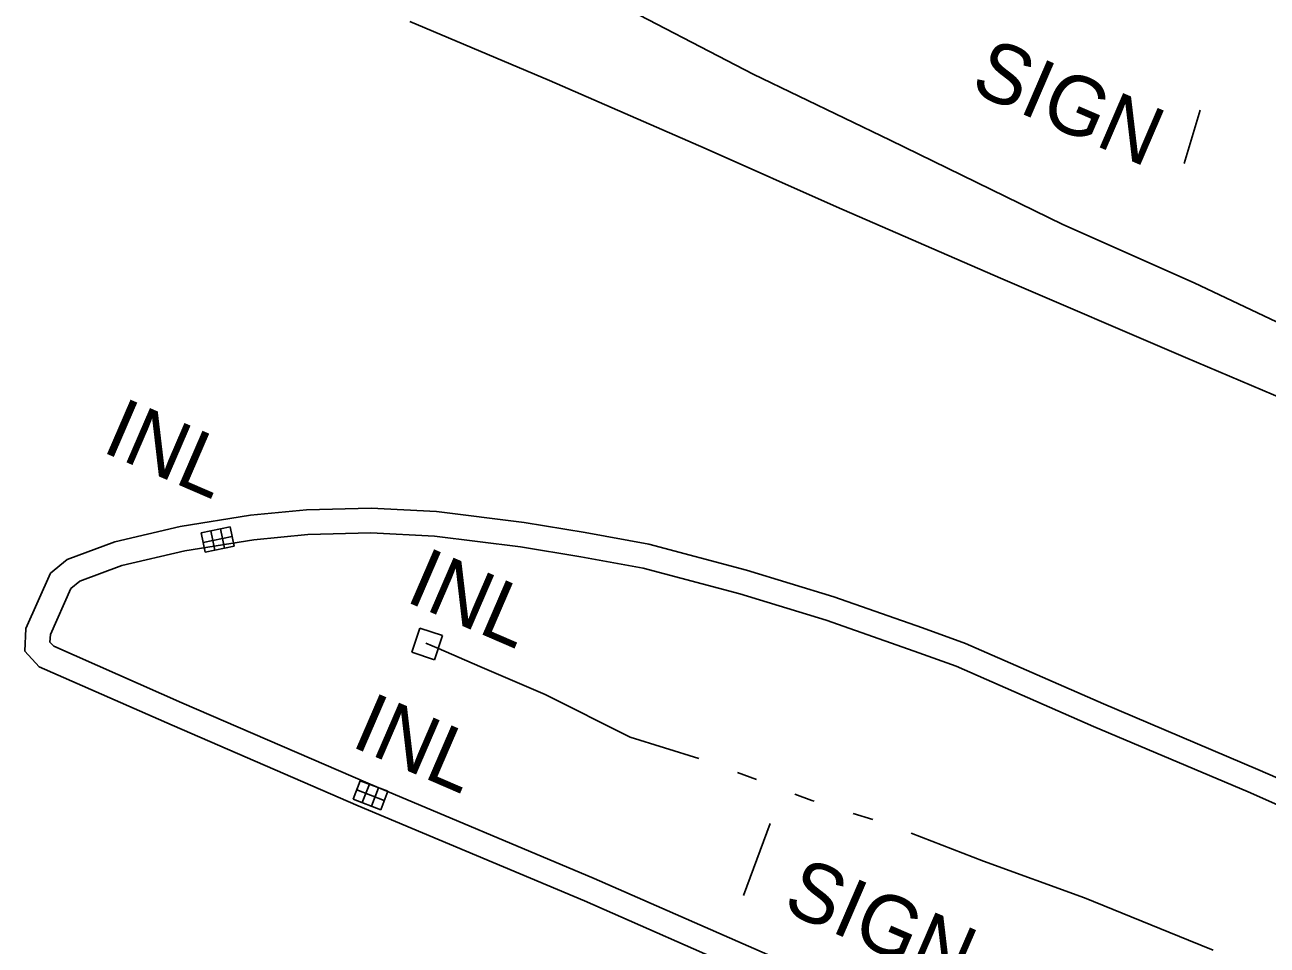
# Model space of a CAD drawing. Extents: x 589250 to 1188077, y 162953 to 363065.
# Drawn here: x 592608.8 to 592734.7, y 186056.8 to 186150.1 of the extents above; entities that cross this region are included whole.
import ezdxf

# ---------------------------------------------------------------- set-up
doc = ezdxf.new("R2010")
doc.units = 0
for name, color, linetype in [('E_DRN', 7, 'Continuous'), ('E_DRN_Text', 7, 'Continuous'), ('E_RDWY', 7, 'Continuous'), ('E_RDWY_C_and_G', 7, 'Continuous'), ('E_RDWY_Gravel', 7, 'Continuous'), ('E_SGN', 7, 'Continuous'), ('E_SGN_Text', 7, 'Continuous'), ('E_WTR_FlowLine', 7, 'Continuous')]:
    doc.layers.add(name, color=color, linetype=linetype)

msp = doc.modelspace()

# ---------------------------------------------------------------- linework, layer by layer
at = {"layer": 'E_DRN'}
for p, q in [((592629.61, 186099.17), (592626.67, 186098.57)), ((592630.01, 186097.21), (592629.61, 186099.17)), ((592626.67, 186098.57), (592627.07, 186096.61)), ((592629.81, 186098.19), (592626.87, 186097.59)), ((592628.05, 186096.81), (592627.65, 186098.77)), ((592629.03, 186097.01), (592628.63, 186098.97)), ((592627.07, 186096.61), (592630.01, 186097.21)), ((592648.01, 186086.46), (592648.83, 186088.91)), ((592648.83, 186088.91), (592651.11, 186088.14)), ((592651.11, 186088.14), (592650.3, 186085.69)), ((592650.3, 186085.69), (592648.01, 186086.46)), ((592642.79, 186073.43), (592642.07, 186071.57)), ((592645.59, 186072.36), (592642.79, 186073.43)), ((592643.72, 186073.07), (592643, 186071.21)), ((592644.65, 186072.71), (592643.94, 186070.85)), ((592642.07, 186071.57), (592644.87, 186070.49)), ((592642.43, 186072.5), (592645.23, 186071.42)), ((592644.87, 186070.49), (592645.59, 186072.36))]:
    msp.add_line(p, q, dxfattribs=at)
at = {"layer": 'E_RDWY'}
for p, q in [((592661.97, 186144.41), (592647.81, 186150.39)), ((592677.83, 186137.48), (592661.97, 186144.41)), ((592691.07, 186131.6), (592677.83, 186137.48)), ((592707.69, 186124.37), (592691.07, 186131.6)), ((592726.43, 186116.34), (592707.69, 186124.37)), ((592741.57, 186109.9), (592726.43, 186116.34))]:
    msp.add_line(p, q, dxfattribs=at)
at = {"layer": 'E_RDWY_C_and_G'}
for p, q in [((592631.68, 186100.34), (592624.54, 186099.19)), ((592637.33, 186100.88), (592631.68, 186100.34)), ((592643.9, 186101.06), (592637.33, 186100.88)), ((592650.52, 186100.72), (592643.9, 186101.06)), ((592659.39, 186099.62), (592650.52, 186100.72)), ((592624.54, 186099.19), (592617.92, 186097.65)), ((592665.59, 186098.59), (592659.39, 186099.62)), ((592632, 186097.85), (592625.02, 186096.73)), ((592637.49, 186098.39), (592632, 186097.85)), ((592643.87, 186098.56), (592637.49, 186098.39)), ((592650.3, 186098.23), (592643.87, 186098.56)), ((592659.03, 186097.15), (592650.3, 186098.23)), ((592672.02, 186097.42), (592665.59, 186098.59)), ((592617.92, 186097.65), (592613.1, 186095.86)), ((592625.02, 186096.73), (592618.64, 186095.25)), ((592665.16, 186096.13), (592659.03, 186097.15)), ((592681.94, 186094.79), (592672.02, 186097.42)), ((592613.1, 186095.86), (592611.4, 186094.46)), ((592671.47, 186094.97), (592665.16, 186096.13)), ((592611.4, 186094.46), (592608.91, 186088.85)), ((592618.64, 186095.25), (592614.36, 186093.67)), ((592681.25, 186092.39), (592671.47, 186094.97)), ((592690.77, 186092.08), (592681.94, 186094.79)), ((592613.45, 186092.91), (592611.39, 186088.26)), ((592614.36, 186093.67), (592613.45, 186092.91)), ((592689.99, 186089.71), (592681.25, 186092.39)), ((592699.77, 186088.93), (592690.77, 186092.08)), ((592698.93, 186086.58), (592689.99, 186089.71)), ((592608.91, 186088.85), (592608.8, 186086.57)), ((592611.39, 186088.26), (592611.35, 186087.49)), ((592704.12, 186087.35), (592699.77, 186088.93)), ((592608.8, 186086.57), (592610.25, 186084.98)), ((592611.35, 186087.49), (592611.74, 186087.06)), ((592611.74, 186087.06), (592624.72, 186081.34)), ((592703.19, 186085.03), (592698.93, 186086.58)), ((592718.1, 186081.22), (592704.12, 186087.35)), ((592610.25, 186084.98), (592623.72, 186079.05)), ((592717.11, 186078.92), (592703.19, 186085.03)), ((592624.72, 186081.34), (592643.56, 186073.2)), ((592733.75, 186074.58), (592718.1, 186081.22)), ((592623.72, 186079.05), (592642.58, 186070.9)), ((592732.76, 186072.29), (592717.11, 186078.92)), ((592747.74, 186068.42), (592733.75, 186074.58)), ((592643.56, 186073.2), (592666.5, 186063.53)), ((592746.74, 186066.13), (592732.76, 186072.29)), ((592642.58, 186070.9), (592665.51, 186061.24)), ((592666.5, 186063.53), (592692.45, 186052.15)), ((592665.51, 186061.24), (592691.46, 186049.86))]:
    msp.add_line(p, q, dxfattribs=at)
at = {"layer": 'E_RDWY_Gravel'}
for p, q in [((592682.6, 186145.07), (592666.61, 186153.39)), ((592696.49, 186138.36), (592682.6, 186145.07)), ((592713.98, 186129.81), (592696.49, 186138.36)), ((592727.29, 186123.9), (592713.98, 186129.81)), ((592742.98, 186116.47), (592727.29, 186123.9))]:
    msp.add_line(p, q, dxfattribs=at)
at = {"layer": 'E_SGN'}
for p, q in [((592726.28, 186136), (592727.9, 186141.43)), ((592684.32, 186069.1), (592681.63, 186061.78))]:
    msp.add_line(p, q, dxfattribs=at)
at = {"layer": 'E_WTR_FlowLine'}
for p, q in [((592650.73, 186086.84), (592649.43, 186087.37)), ((592654.9, 186085), (592650.73, 186086.84)), ((592661.54, 186082.19), (592654.9, 186085)), ((592670.14, 186077.84), (592661.54, 186082.19)), ((592677.11, 186075.69), (592670.14, 186077.84)), ((592682.95, 186073.54), (592681.01, 186074.27)), ((592688.56, 186071.44), (592686.84, 186072.08)), ((592688.78, 186071.36), (592688.56, 186071.44)), ((592694.72, 186069.49), (592692.74, 186070.11)), ((592705.94, 186065.28), (592698.63, 186068.1)), ((592716.2, 186061.55), (592705.94, 186065.28)), ((592726.71, 186057.27), (592716.2, 186061.55)), ((592729.21, 186056.25), (592726.71, 186057.27))]:
    msp.add_line(p, q, dxfattribs=at)

# ---------------------------------------------------------------- texts
at = {"layer": 'E_DRN_Text'}
for p in [(592616.45, 186106.85), (592647.21, 186091.68), (592641.69, 186076.98)]:
    msp.add_text('INL', height=6, rotation=336.6304, dxfattribs=at).set_placement(p)
at = {"layer": 'E_SGN_Text'}
for rotation, p in [(336.6781, (592704.43, 186143.37)), (336.6101, (592685.41, 186060.31))]:
    msp.add_text('SIGN', height=6, rotation=rotation, dxfattribs=at).set_placement(p)

doc.saveas('drawing.dxf')
